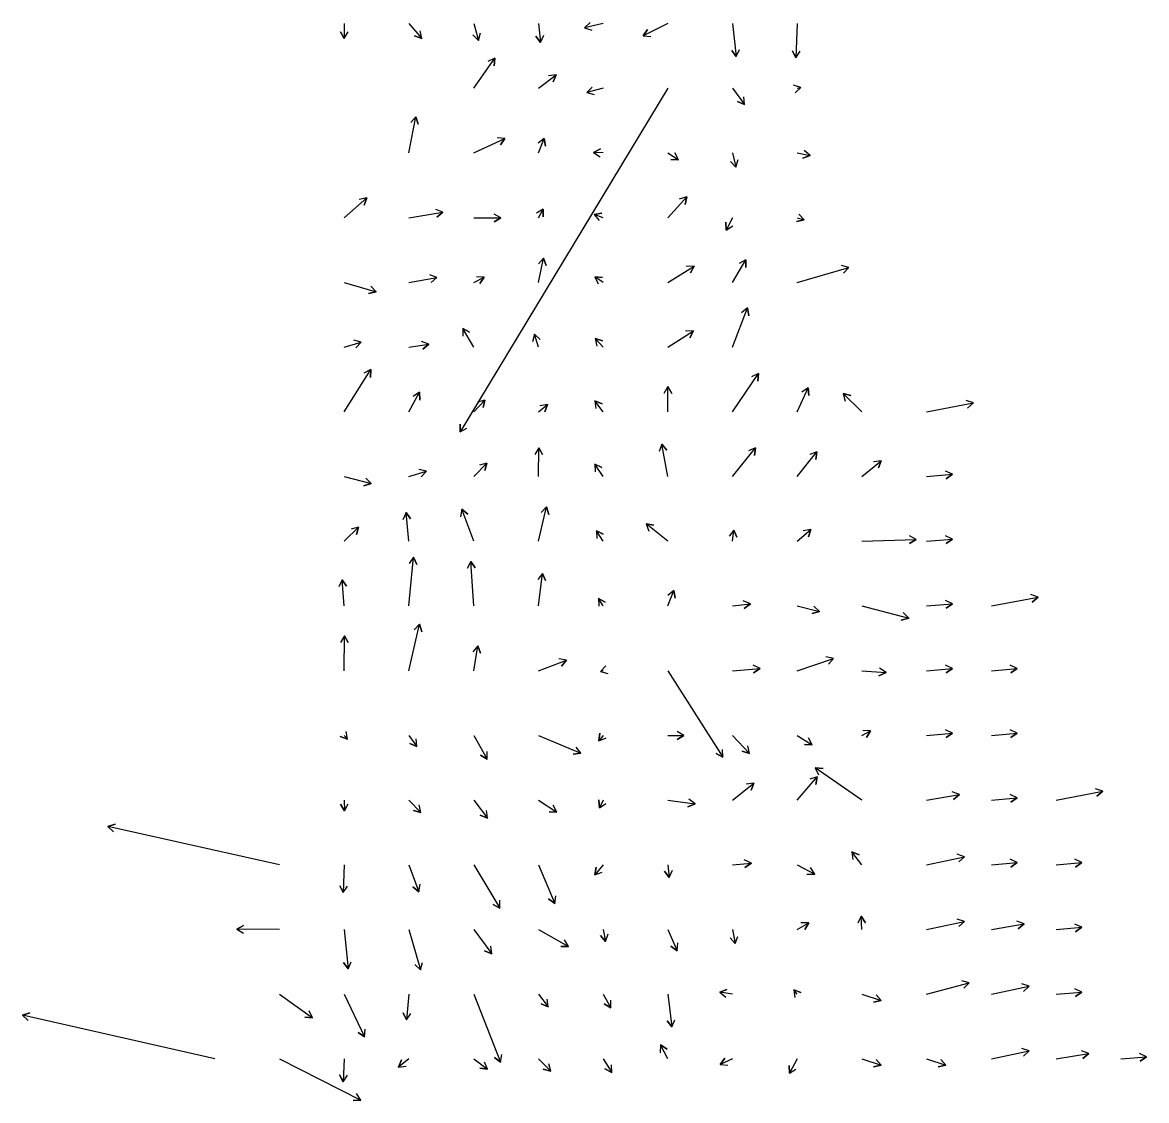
# Model space of a CAD drawing. Extents: x 954385 to 988206, y 1868364 to 1924553.
# Drawn here: x 960508 to 961377, y 1903687 to 1904520 of the extents above; entities that cross this region are included whole.
import ezdxf

# ---------------------------------------------------------------- set-up
doc = ezdxf.new("R2010")
doc.units = 0
doc.layers.add('Slopes', color=7, linetype='Continuous')

msp = doc.modelspace()

# ---------------------------------------------------------------- linework, layer by layer
at = {"layer": 'Slopes'}
for points in [[(960757.13, 1904518.93), (960757.08, 1904507.27), (960754.1, 1904512.48), (960757.08, 1904507.27), (960760.1, 1904512.45)], [(960807.13, 1904518.93), (960816.94, 1904507.29), (960811.3, 1904509.33), (960816.94, 1904507.29), (960815.89, 1904513.2)], [(960857.13, 1904518.93), (960860.89, 1904505.97), (960856.56, 1904510.12), (960860.89, 1904505.97), (960862.32, 1904511.8)], [(960907.13, 1904518.93), (960908.81, 1904504.34), (960905.24, 1904509.16), (960908.81, 1904504.34), (960911.2, 1904509.85)], [(960957.13, 1904518.93), (960942.77, 1904515.71), (960947.19, 1904519.77), (960942.77, 1904515.71), (960948.5, 1904513.92)], [(961007.13, 1904518.93), (960988.04, 1904509.35), (960991.33, 1904514.36), (960988.04, 1904509.35), (960994.03, 1904508.99)], [(961057.13, 1904518.93), (961060.03, 1904493.41), (961056.47, 1904498.23), (961060.03, 1904493.41), (961062.43, 1904498.91)], [(961107.13, 1904518.93), (961106.16, 1904492.48), (961103.35, 1904497.78), (961106.16, 1904492.48), (961109.35, 1904497.56)], [(960857.13, 1904468.93), (960873.54, 1904492.27), (960873, 1904486.29), (960873.54, 1904492.27), (960868.09, 1904489.74)], [(960907.13, 1904468.93), (960920.86, 1904479.36), (960918.54, 1904473.83), (960920.86, 1904479.36), (960914.91, 1904478.61)], [(961007.13, 1904468.93), (960846.6, 1904203.39), (960846.72, 1904209.39), (960846.6, 1904203.39), (960851.85, 1904206.29)], [(960957.13, 1904468.93), (960944.49, 1904465.67), (960948.77, 1904469.87), (960944.49, 1904465.67), (960950.27, 1904464.06)], [(961057.13, 1904468.93), (961066.5, 1904456.42), (961060.98, 1904458.78), (961066.5, 1904456.42), (961065.78, 1904462.38)], [(961107.13, 1904468.93), (961109.95, 1904469.48), (961105.43, 1904465.54), (961109.95, 1904469.48), (961104.28, 1904471.43)], [(960807.13, 1904418.93), (960812.35, 1904446.97), (960814.35, 1904441.31), (960812.35, 1904446.97), (960808.45, 1904442.41)], [(960857.13, 1904418.93), (960881.18, 1904430.17), (960877.74, 1904425.25), (960881.18, 1904430.17), (960875.2, 1904430.69)], [(960907.13, 1904418.93), (960911.69, 1904430.23), (960912.53, 1904424.29), (960911.69, 1904430.23), (960906.96, 1904426.53)], [(960957.13, 1904418.93), (960949.82, 1904419.34), (960955.18, 1904422.04), (960949.82, 1904419.34), (960954.84, 1904416.05)], [(961007.13, 1904418.93), (961015.4, 1904413.7), (961009.4, 1904413.94), (961015.4, 1904413.7), (961012.61, 1904419.01)], [(961057.13, 1904418.93), (961059.66, 1904408.08), (961055.56, 1904412.46), (961059.66, 1904408.08), (961061.4, 1904413.83)], [(961107.13, 1904418.93), (961117.09, 1904416.98), (961111.41, 1904415.03), (961117.09, 1904416.98), (961112.56, 1904420.92)], [(960757.13, 1904368.93), (960774.47, 1904384.17), (960772.55, 1904378.49), (960774.47, 1904384.17), (960768.59, 1904382.99)], [(961007.13, 1904368.93), (961021.71, 1904385.09), (961020.46, 1904379.22), (961021.71, 1904385.09), (961016, 1904383.24)], [(960807.13, 1904368.93), (960833.36, 1904373.08), (960828.7, 1904369.3), (960833.36, 1904373.08), (960827.76, 1904375.23)], [(960857.13, 1904368.93), (960878.13, 1904368.72), (960872.91, 1904365.77), (960878.13, 1904368.72), (960872.97, 1904371.77)], [(960907.13, 1904368.93), (960910.74, 1904375.6), (960910.91, 1904369.6), (960910.74, 1904375.6), (960905.63, 1904372.46)], [(960957.13, 1904368.93), (960950.21, 1904371.43), (960956.11, 1904372.49), (960950.21, 1904371.43), (960954.07, 1904366.84)], [(961107.13, 1904368.93), (961112.4, 1904367.39), (961106.57, 1904365.97), (961112.4, 1904367.39), (961108.25, 1904371.73)], [(961057.13, 1904368.93), (961052.26, 1904359.38), (961051.95, 1904365.37), (961052.26, 1904359.38), (961057.29, 1904362.65)], [(960907.13, 1904318.93), (960911.18, 1904337.66), (960913.02, 1904331.95), (960911.18, 1904337.66), (960907.15, 1904333.21)], [(961057.13, 1904318.93), (961067.51, 1904336.39), (961067.44, 1904330.39), (961067.51, 1904336.39), (961062.28, 1904333.46)], [(961007.13, 1904318.93), (961027.41, 1904331.5), (961024.57, 1904326.21), (961027.41, 1904331.5), (961021.41, 1904331.31)], [(961107.13, 1904318.93), (961147.11, 1904330.45), (961142.94, 1904326.13), (961147.11, 1904330.45), (961141.28, 1904331.89)], [(960757.13, 1904318.93), (960781.77, 1904311.66), (960775.94, 1904310.26), (960781.77, 1904311.66), (960777.63, 1904316.01)], [(960807.13, 1904318.93), (960828.76, 1904322.6), (960824.14, 1904318.77), (960828.76, 1904322.6), (960823.14, 1904324.68)], [(960857.13, 1904318.93), (960865.19, 1904322.98), (960861.9, 1904317.97), (960865.19, 1904322.98), (960859.2, 1904323.33)], [(960957.13, 1904318.93), (960950.75, 1904323.15), (960956.74, 1904322.78), (960950.75, 1904323.15), (960953.43, 1904317.78)], [(961057.13, 1904268.93), (961068.76, 1904299.16), (961069.69, 1904293.23), (961068.76, 1904299.16), (961064.1, 1904295.38)], [(960857.13, 1904268.93), (960848.71, 1904283.35), (960853.92, 1904280.38), (960848.71, 1904283.35), (960848.74, 1904277.35)], [(960907.13, 1904268.93), (960904.01, 1904278.95), (960908.42, 1904274.88), (960904.01, 1904278.95), (960902.69, 1904273.1)], [(960957.13, 1904268.93), (960950.93, 1904275.62), (960956.66, 1904273.85), (960950.93, 1904275.62), (960952.26, 1904269.77)], [(961007.13, 1904268.93), (961026.85, 1904281.52), (961024.08, 1904276.2), (961026.85, 1904281.52), (961020.85, 1904281.25)], [(960757.13, 1904268.93), (960770.24, 1904272.76), (960766.1, 1904268.42), (960770.24, 1904272.76), (960764.41, 1904274.18)], [(960807.13, 1904268.93), (960822.44, 1904271.19), (960817.74, 1904267.46), (960822.44, 1904271.19), (960816.86, 1904273.4)], [(960757.13, 1904218.93), (960777.62, 1904251.55), (960777.4, 1904245.55), (960777.62, 1904251.55), (960772.32, 1904248.74)], [(961057.13, 1904218.93), (961077.11, 1904248.64), (961076.7, 1904242.65), (961077.11, 1904248.64), (961071.72, 1904246)], [(960807.13, 1904218.93), (960815.37, 1904234.02), (960815.51, 1904228.03), (960815.37, 1904234.02), (960810.25, 1904230.9)], [(961007.13, 1904218.93), (961007.11, 1904238.41), (961010.12, 1904233.22), (961007.11, 1904238.41), (961004.12, 1904233.21)], [(961107.13, 1904218.93), (961115.46, 1904237.55), (961116.07, 1904231.58), (961115.46, 1904237.55), (961110.6, 1904234.03)], [(961157.13, 1904218.93), (961142.64, 1904233.06), (961148.45, 1904231.58), (961142.64, 1904233.06), (961144.26, 1904227.28)], [(960857.13, 1904218.93), (960865.84, 1904228.03), (960864.41, 1904222.2), (960865.84, 1904228.03), (960860.08, 1904226.35)], [(960907.13, 1904218.93), (960914.13, 1904224.67), (960912.01, 1904219.05), (960914.13, 1904224.67), (960908.21, 1904223.69)], [(960957.13, 1904218.93), (960950.83, 1904227.45), (960956.33, 1904225.06), (960950.83, 1904227.45), (960951.5, 1904221.49)], [(961207.13, 1904218.93), (961243.28, 1904225.76), (961238.73, 1904221.85), (961243.28, 1904225.76), (961237.61, 1904227.74)], [(960907.13, 1904168.93), (960907.45, 1904191.23), (960910.38, 1904185.99), (960907.45, 1904191.23), (960904.38, 1904186.07)], [(961007.13, 1904168.93), (961002.43, 1904193.88), (961006.34, 1904189.33), (961002.43, 1904193.88), (961000.44, 1904188.22)], [(961057.13, 1904168.93), (961075.01, 1904191.01), (961074.07, 1904185.08), (961075.01, 1904191.01), (961069.4, 1904188.86)], [(961107.13, 1904168.93), (961122.34, 1904188.11), (961121.46, 1904182.17), (961122.34, 1904188.11), (961116.76, 1904185.9)], [(961157.13, 1904168.93), (961172.03, 1904181.14), (961169.91, 1904175.53), (961172.03, 1904181.14), (961166.11, 1904180.17)], [(960807.13, 1904168.93), (960820.67, 1904173.04), (960816.57, 1904168.66), (960820.67, 1904173.04), (960814.83, 1904174.4)], [(960857.13, 1904168.93), (960867.34, 1904179.34), (960865.85, 1904173.53), (960867.34, 1904179.34), (960861.56, 1904177.73)], [(960957.13, 1904168.93), (960950.75, 1904178.58), (960956.12, 1904175.9), (960950.75, 1904178.58), (960951.11, 1904172.59)], [(961207.13, 1904168.93), (961227.03, 1904170.64), (961222.11, 1904167.21), (961227.03, 1904170.64), (961221.6, 1904173.18)], [(960757.13, 1904168.93), (960778.01, 1904163.44), (960772.22, 1904161.86), (960778.01, 1904163.44), (960773.75, 1904167.66)], [(960907.13, 1904118.93), (960913.47, 1904145.44), (960915.18, 1904139.69), (960913.47, 1904145.44), (960909.35, 1904141.08)], [(960807.13, 1904118.93), (960804.9, 1904141.03), (960808.41, 1904136.16), (960804.9, 1904141.03), (960802.44, 1904135.56)], [(960857.13, 1904118.93), (960847.95, 1904143.61), (960852.57, 1904139.79), (960847.95, 1904143.61), (960846.95, 1904137.69)], [(960757.13, 1904118.93), (960768.13, 1904129.9), (960766.57, 1904124.11), (960768.13, 1904129.9), (960762.33, 1904128.35)], [(961007.13, 1904118.93), (960990.29, 1904132.35), (960996.23, 1904131.46), (960990.29, 1904132.35), (960992.49, 1904126.76)], [(961057.13, 1904118.93), (961058.11, 1904127.6), (961060.51, 1904122.1), (961058.11, 1904127.6), (961054.55, 1904122.77)], [(961107.13, 1904118.93), (961117.74, 1904128.01), (961115.74, 1904122.35), (961117.74, 1904128.01), (961111.84, 1904126.91)], [(960957.13, 1904118.93), (960951.91, 1904127.09), (960957.24, 1904124.33), (960951.91, 1904127.09), (960952.18, 1904121.1)], [(961157.13, 1904118.93), (961199.06, 1904120.33), (961193.97, 1904117.16), (961199.06, 1904120.33), (961193.77, 1904123.16)], [(961207.13, 1904118.93), (961227.03, 1904120.64), (961222.11, 1904117.21), (961227.03, 1904120.64), (961221.6, 1904123.18)], [(960807.13, 1904068.93), (960810.69, 1904106.52), (960813.19, 1904101.07), (960810.69, 1904106.52), (960807.21, 1904101.63)], [(960857.13, 1904068.93), (960854.86, 1904103.27), (960858.2, 1904098.28), (960854.86, 1904103.27), (960852.21, 1904097.89)], [(960907.13, 1904068.93), (960910.24, 1904094.09), (960912.58, 1904088.56), (960910.24, 1904094.09), (960906.63, 1904089.3)], [(960757.13, 1904068.93), (960755.55, 1904089.14), (960758.94, 1904084.2), (960755.55, 1904089.14), (960752.96, 1904083.73)], [(961007.13, 1904068.93), (961011.88, 1904080.84), (961012.74, 1904074.9), (961011.88, 1904080.84), (961007.17, 1904077.13)], [(961257.13, 1904068.93), (961293.28, 1904075.76), (961288.73, 1904071.85), (961293.28, 1904075.76), (961287.61, 1904077.74)], [(960957.13, 1904068.93), (960953.47, 1904074.71), (960958.78, 1904071.92), (960953.47, 1904074.71), (960953.72, 1904068.71)], [(961057.13, 1904068.93), (961070.93, 1904070.56), (961066.12, 1904066.97), (961070.93, 1904070.56), (961065.42, 1904072.93)], [(961107.13, 1904068.93), (961124.31, 1904064.69), (961118.55, 1904063.02), (961124.31, 1904064.69), (961119.98, 1904068.85)], [(961157.13, 1904068.93), (961193.31, 1904059.61), (961187.53, 1904058), (961193.31, 1904059.61), (961189.03, 1904063.81)], [(961207.13, 1904068.93), (961227.03, 1904070.64), (961222.11, 1904067.21), (961227.03, 1904070.64), (961221.6, 1904073.18)], [(960807.13, 1904018.93), (960815.34, 1904054.79), (960817.1, 1904049.06), (960815.34, 1904054.79), (960811.26, 1904050.39)], [(960757.13, 1904018.93), (960757.3, 1904045.93), (960760.26, 1904040.72), (960757.3, 1904045.93), (960754.26, 1904040.76)], [(960857.13, 1904018.93), (960860.43, 1904038.12), (960862.51, 1904032.49), (960860.43, 1904038.12), (960856.59, 1904033.51)], [(960907.13, 1904018.93), (960928.77, 1904027.08), (960924.96, 1904022.44), (960928.77, 1904027.08), (960922.85, 1904028.05)], [(961107.13, 1904018.93), (961135.23, 1904028.39), (961131.26, 1904023.89), (961135.23, 1904028.39), (961129.35, 1904029.58)], [(960957.13, 1904018.93), (960955.05, 1904018.36), (960959.27, 1904022.62), (960955.05, 1904018.36), (960960.85, 1904016.84)], [(961007.13, 1904018.93), (961049.74, 1903952.07), (961044.41, 1903954.84), (961049.74, 1903952.07), (961049.47, 1903958.06)], [(961057.13, 1904018.93), (961078.41, 1904020.58), (961073.46, 1904017.18), (961078.41, 1904020.58), (961073, 1904023.17)], [(961157.13, 1904018.93), (961175.73, 1904017.44), (961170.31, 1904014.87), (961175.73, 1904017.44), (961170.79, 1904020.85)], [(961207.13, 1904018.93), (961227.03, 1904020.64), (961222.11, 1904017.21), (961227.03, 1904020.64), (961221.6, 1904023.18)], [(961257.13, 1904018.93), (961277.03, 1904020.64), (961272.11, 1904017.21), (961277.03, 1904020.64), (961271.6, 1904023.18)], [(960757.13, 1903968.93), (960759.52, 1903965.96), (960753.93, 1903968.12), (960759.52, 1903965.96), (960758.6, 1903971.89)], [(961007.13, 1903968.93), (961019.56, 1903968.78), (961014.33, 1903965.84), (961019.56, 1903968.78), (961014.4, 1903971.84)], [(961157.13, 1903968.93), (961163.85, 1903972.49), (961160.67, 1903967.41), (961163.85, 1903972.49), (961157.86, 1903972.71)], [(961207.13, 1903968.93), (961227.03, 1903970.64), (961222.11, 1903967.21), (961227.03, 1903970.64), (961221.6, 1903973.18)], [(961257.13, 1903968.93), (961277.03, 1903970.64), (961272.11, 1903967.21), (961277.03, 1903970.64), (961271.6, 1903973.18)], [(960807.13, 1903968.93), (960813.28, 1903960.23), (960807.83, 1903962.74), (960813.28, 1903960.23), (960812.73, 1903966.2)], [(960857.13, 1903968.93), (960867.62, 1903950.49), (960862.44, 1903953.52), (960867.62, 1903950.49), (960867.66, 1903956.49)], [(960907.13, 1903968.93), (960939.94, 1903955.12), (960933.98, 1903954.37), (960939.94, 1903955.12), (960936.31, 1903959.9)], [(960957.13, 1903968.93), (960953.9, 1903964.7), (960954.67, 1903970.65), (960953.9, 1903964.7), (960959.44, 1903967.01)], [(961057.13, 1903968.93), (961070.31, 1903954.93), (961064.56, 1903956.66), (961070.31, 1903954.93), (961068.93, 1903960.77)], [(961107.13, 1903968.93), (961118.66, 1903961.74), (961112.67, 1903961.94), (961118.66, 1903961.74), (961115.84, 1903967.04)], [(961107.13, 1903918.93), (961122.5, 1903937), (961121.42, 1903931.1), (961122.5, 1903937), (961116.85, 1903934.98)], [(961157.13, 1903918.93), (961121.07, 1903943.88), (961127.05, 1903943.39), (961121.07, 1903943.88), (961123.64, 1903938.45)], [(961057.13, 1903918.93), (961073.6, 1903932.1), (961071.41, 1903926.51), (961073.6, 1903932.1), (961067.66, 1903931.2)], [(961307.13, 1903918.93), (961343.28, 1903925.76), (961338.73, 1903921.85), (961343.28, 1903925.76), (961337.61, 1903927.74)], [(960957.13, 1903918.93), (960954.29, 1903913.05), (960953.85, 1903919.03), (960954.29, 1903913.05), (960959.25, 1903916.42)], [(961007.13, 1903918.93), (961028.22, 1903916.01), (961022.66, 1903913.75), (961028.22, 1903916.01), (961023.48, 1903919.7)], [(961207.13, 1903918.93), (961232.47, 1903923.2), (961227.85, 1903919.37), (961232.47, 1903923.2), (961226.85, 1903925.29)], [(961257.13, 1903918.93), (961277.03, 1903920.64), (961272.11, 1903917.21), (961277.03, 1903920.64), (961271.6, 1903923.18)], [(960757.13, 1903918.93), (960757.35, 1903910.71), (960754.21, 1903915.83), (960757.35, 1903910.71), (960760.21, 1903915.99)], [(960807.13, 1903918.93), (960816.35, 1903909.31), (960810.59, 1903910.99), (960816.35, 1903909.31), (960814.92, 1903915.14)], [(960857.13, 1903918.93), (960867.77, 1903905.06), (960862.23, 1903907.36), (960867.77, 1903905.06), (960866.99, 1903911.01)], [(960907.13, 1903918.93), (960921.34, 1903909.61), (960915.35, 1903909.95), (960921.34, 1903909.61), (960918.64, 1903914.97)], [(960707.13, 1903868.93), (960574.37, 1903898.41), (960580.09, 1903900.21), (960574.37, 1903898.41), (960578.79, 1903894.35)], [(961157.13, 1903868.93), (961149.39, 1903878.87), (961154.95, 1903876.62), (961149.39, 1903878.87), (961150.21, 1903872.93)], [(961207.13, 1903868.93), (961236.35, 1903875.17), (961231.89, 1903871.15), (961236.35, 1903875.17), (961230.64, 1903877.02)], [(960757.13, 1903868.93), (960756.38, 1903847.42), (960753.57, 1903852.72), (960756.38, 1903847.42), (960759.56, 1903852.51)], [(960807.13, 1903868.93), (960814.78, 1903848.01), (960810.18, 1903851.86), (960814.78, 1903848.01), (960815.82, 1903853.92)], [(960857.13, 1903868.93), (960877.43, 1903835.5), (960872.17, 1903838.38), (960877.43, 1903835.5), (960877.3, 1903841.5)], [(960907.13, 1903868.93), (960919.86, 1903839.11), (960915.06, 1903842.71), (960919.86, 1903839.11), (960920.58, 1903845.06)], [(960957.13, 1903868.93), (960950.8, 1903861.1), (960951.73, 1903867.02), (960950.8, 1903861.1), (960956.4, 1903863.25)], [(961007.13, 1903868.93), (961008.26, 1903859.21), (961004.68, 1903864.03), (961008.26, 1903859.21), (961010.64, 1903864.72)], [(961057.13, 1903868.93), (961071.67, 1903870.28), (961066.77, 1903866.81), (961071.67, 1903870.28), (961066.22, 1903872.79)], [(961107.13, 1903868.93), (961120.67, 1903861.79), (961114.67, 1903861.56), (961120.67, 1903861.79), (961117.47, 1903866.87)], [(961257.13, 1903868.93), (961277.03, 1903870.64), (961272.11, 1903867.21), (961277.03, 1903870.64), (961271.6, 1903873.18)], [(961307.13, 1903868.93), (961327.03, 1903870.64), (961322.11, 1903867.21), (961327.03, 1903870.64), (961321.6, 1903873.18)], [(961107.13, 1903818.93), (961116.04, 1903824.08), (961113.04, 1903818.88), (961116.04, 1903824.08), (961110.04, 1903824.08)], [(961157.13, 1903818.93), (961156.54, 1903829.14), (961159.84, 1903824.13), (961156.54, 1903829.14), (961153.85, 1903823.78)], [(961207.13, 1903818.93), (961236.35, 1903825.17), (961231.89, 1903821.15), (961236.35, 1903825.17), (961230.64, 1903827.02)], [(961257.13, 1903818.93), (961282.47, 1903823.2), (961277.85, 1903819.37), (961282.47, 1903823.2), (961276.85, 1903825.29)], [(960707.13, 1903818.93), (960674.15, 1903819.11), (960679.36, 1903822.08), (960674.15, 1903819.11), (960679.33, 1903816.08)], [(960757.13, 1903818.93), (960760.06, 1903788.58), (960756.57, 1903793.47), (960760.06, 1903788.58), (960762.55, 1903794.04)], [(960807.13, 1903818.93), (960815.98, 1903787.71), (960811.67, 1903791.89), (960815.98, 1903787.71), (960817.45, 1903793.53)], [(960857.13, 1903818.93), (960871.04, 1903800.17), (960865.54, 1903802.56), (960871.04, 1903800.17), (960870.36, 1903806.13)], [(960907.13, 1903818.93), (960930.49, 1903805.92), (960924.49, 1903805.83), (960930.49, 1903805.92), (960927.41, 1903811.07)], [(960957.13, 1903818.93), (960959.06, 1903809.79), (960955.05, 1903814.26), (960959.06, 1903809.79), (960960.92, 1903815.5)], [(961007.13, 1903818.93), (961014.24, 1903802.55), (961009.42, 1903806.13), (961014.24, 1903802.55), (961014.92, 1903808.52)], [(961057.13, 1903818.93), (961059.06, 1903808), (961055.2, 1903812.59), (961059.06, 1903808), (961061.11, 1903813.64)], [(961307.13, 1903818.93), (961327.03, 1903820.64), (961322.11, 1903817.21), (961327.03, 1903820.64), (961321.6, 1903823.18)], [(961057.13, 1903768.93), (961047.21, 1903770.55), (961052.82, 1903772.67), (961047.21, 1903770.55), (961051.85, 1903766.75)], [(961107.13, 1903768.93), (961104.38, 1903772.31), (961109.99, 1903770.17), (961104.38, 1903772.31), (961105.33, 1903766.39)], [(961207.13, 1903768.93), (961240.09, 1903777.73), (961235.85, 1903773.49), (961240.09, 1903777.73), (961234.3, 1903779.29)], [(961257.13, 1903768.93), (961286.35, 1903775.17), (961281.89, 1903771.15), (961286.35, 1903775.17), (961280.64, 1903777.02)], [(961307.13, 1903768.93), (961327.03, 1903770.64), (961322.11, 1903767.21), (961327.03, 1903770.64), (961321.6, 1903773.18)], [(960707.13, 1903768.93), (960732.53, 1903750.61), (960726.56, 1903751.22), (960732.53, 1903750.61), (960730.07, 1903756.08)], [(960757.13, 1903768.93), (960772.73, 1903735.9), (960767.8, 1903739.32), (960772.73, 1903735.9), (960773.22, 1903741.88)], [(960807.13, 1903768.93), (960805.08, 1903749.05), (960802.63, 1903754.53), (960805.08, 1903749.05), (960808.59, 1903753.91)], [(960857.13, 1903768.93), (960877.92, 1903716.42), (960873.22, 1903720.15), (960877.92, 1903716.42), (960878.8, 1903722.36)], [(960907.13, 1903768.93), (960914.71, 1903759.16), (960909.15, 1903761.43), (960914.71, 1903759.16), (960913.89, 1903765.11)], [(960957.13, 1903768.93), (960963.08, 1903758.39), (960957.91, 1903761.44), (960963.08, 1903758.39), (960963.14, 1903764.39)], [(961007.13, 1903768.93), (961010.25, 1903743.69), (961006.64, 1903748.48), (961010.25, 1903743.69), (961012.59, 1903749.22)], [(961157.13, 1903768.93), (961172.02, 1903764.03), (961166.15, 1903762.8), (961172.02, 1903764.03), (961168.02, 1903768.5)], [(960657.13, 1903718.93), (960508.47, 1903752.83), (960514.2, 1903754.6), (960508.47, 1903752.83), (960512.87, 1903748.75)], [(961007.13, 1903718.93), (961001.5, 1903729.75), (961006.56, 1903726.52), (961001.5, 1903729.75), (961001.24, 1903723.75)], [(961057.13, 1903718.93), (961047.61, 1903714.68), (961051.14, 1903719.54), (961047.61, 1903714.68), (961053.58, 1903714.06)], [(961257.13, 1903718.93), (961286.35, 1903725.17), (961281.89, 1903721.15), (961286.35, 1903725.17), (961280.64, 1903727.02)], [(961307.13, 1903718.93), (961332.47, 1903723.2), (961327.85, 1903719.37), (961332.47, 1903723.2), (961326.85, 1903725.29)], [(961357.13, 1903718.93), (961377.03, 1903720.64), (961372.11, 1903717.21), (961377.03, 1903720.64), (961371.6, 1903723.18)], [(960707.13, 1903718.93), (960769.94, 1903687.12), (960763.95, 1903686.79), (960769.94, 1903687.12), (960766.66, 1903692.15)], [(960757.13, 1903718.93), (960756.32, 1903701.32), (960753.56, 1903706.65), (960756.32, 1903701.32), (960759.56, 1903706.37)], [(960807.13, 1903718.93), (960799.11, 1903712.59), (960801.33, 1903718.16), (960799.11, 1903712.59), (960805.05, 1903713.46)], [(960857.13, 1903718.93), (960867.75, 1903710.99), (960861.79, 1903711.7), (960867.75, 1903710.99), (960865.38, 1903716.5)], [(960907.13, 1903718.93), (960916.73, 1903709.37), (960910.93, 1903710.91), (960916.73, 1903709.37), (960915.16, 1903715.16)], [(960957.13, 1903718.93), (960963.75, 1903708.37), (960958.45, 1903711.18), (960963.75, 1903708.37), (960963.53, 1903714.37)], [(961107.13, 1903718.93), (961101.04, 1903707.86), (961100.92, 1903713.86), (961101.04, 1903707.86), (961106.18, 1903710.97)], [(961157.13, 1903718.93), (961172.02, 1903714.03), (961166.15, 1903712.8), (961172.02, 1903714.03), (961168.02, 1903718.5)], [(961207.13, 1903718.93), (961222.02, 1903714.03), (961216.15, 1903712.8), (961222.02, 1903714.03), (961218.02, 1903718.5)]]:
    msp.add_lwpolyline(points, dxfattribs=at)

doc.saveas('drawing.dxf')
